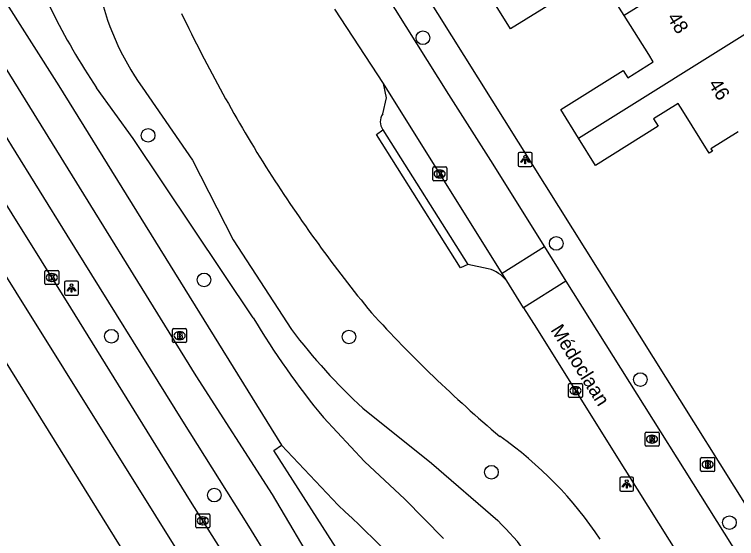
# Model space of a CAD drawing. Extents: x 157767 to 159171, y 387842 to 389425.
# Drawn here: x 158248.5 to 158300.1, y 388151.6 to 388189.1 of the extents above; entities that cross this region are included whole.
import ezdxf

# ---------------------------------------------------------------- set-up
doc = ezdxf.new("R2010")
doc.units = 0
for name, color, linetype in [('IMGEO_Berm_groen', 7, 'Continuous'), ('IMGEO_Boom', 7, 'Continuous'), ('IMGEO_Brandkraan', 7, 'Continuous'), ('IMGEO_Fietspad_gesloten', 7, 'Continuous'), ('IMGEO_Groenvoorziening', 7, 'Continuous'), ('IMGEO_Kolk', 7, 'Continuous'), ('IMGEO_Lichtpunt', 7, 'Continuous'), ('IMGEO_Openbare_ruimte_label', 7, 'Continuous'), ('IMGEO_Pand', 7, 'Continuous'), ('IMGEO_Pand_nummerreeks', 7, 'Continuous'), ('IMGEO_Parkeervlak_open', 7, 'Continuous'), ('IMGEO_Rijbaan_lokaal_open', 7, 'Continuous'), ('IMGEO_Rijbaan_regionaal_gesloten', 7, 'Continuous'), ('IMGEO_Rioolput', 7, 'Continuous'), ('IMGEO_Voetpad_open', 7, 'Continuous')]:
    doc.layers.add(name, color=color, linetype=linetype)

msp = doc.modelspace()

# ---------------------------------------------------------------- linework, layer by layer
at = {"layer": 'IMGEO_Berm_groen'}
for points in [[(158244.402, 388202.182), (158244.365, 388201.777), (158244.443, 388200.045), (158244.861, 388196.895), (158245.465, 388193.775), (158251.677, 388184.006), (158267.593, 388158.305)], [(158284.447, 388130.761), (158267.054, 388157.932), (158267.593, 388158.305)]]:
    msp.add_lwpolyline(points, dxfattribs=at)
at = {"layer": 'IMGEO_Boom'}
for centre in [(158277.706, 388187.446), (158258.06, 388180.466), (158287.244, 388172.736), (158262.06, 388170.132), (158255.442, 388166.105), (158272.425, 388166.05), (158293.255, 388163.001), (158282.61, 388156.379), (158262.795, 388154.749), (158299.627, 388152.775)]:
    msp.add_circle(centre, 0.489, dxfattribs=at)
at = {"layer": 'IMGEO_Brandkraan'}
for p, q in [((158259.813, 388165.72), (158259.813, 388166.572)), ((158259.888, 388166.646), (158260.74, 388166.646)), ((158260.301, 388166.426), (158260.326, 388166.426)), ((158260.814, 388166.572), (158260.814, 388165.72)), ((158260.74, 388165.646), (158259.888, 388165.646)), ((158260.324, 388165.866), (158260.299, 388165.866)), ((158297.643, 388157.432), (158298.495, 388157.432)), ((158297.568, 388156.506), (158297.568, 388157.358)), ((158298.056, 388157.212), (158298.081, 388157.212)), ((158298.569, 388157.358), (158298.569, 388156.506)), ((158298.495, 388156.432), (158297.643, 388156.432)), ((158298.079, 388156.652), (158298.054, 388156.652))]:
    msp.add_line(p, q, dxfattribs=at)
for points in [[(158259.813, 388165.72), (158259.813, 388166.572)], [(158259.888, 388166.646), (158260.74, 388166.646)], [(158260.161, 388166.346), (158260.161, 388165.946), (158260.374, 388165.946)], [(158260.392, 388166.346), (158260.161, 388166.346)], [(158260.34, 388166.265), (158260.286, 388166.265), (158260.286, 388166.189)], [(158260.286, 388166.189), (158260.339, 388166.189)], [(158260.814, 388166.572), (158260.814, 388165.72)], [(158260.74, 388165.646), (158259.888, 388165.646)], [(158260.348, 388166.113), (158260.286, 388166.113), (158260.286, 388166.032)], [(158260.286, 388166.032), (158260.348, 388166.032)], [(158297.643, 388157.432), (158298.495, 388157.432)], [(158297.568, 388156.506), (158297.568, 388157.358)], [(158297.916, 388157.132), (158297.916, 388156.732), (158298.129, 388156.732)], [(158298.147, 388157.132), (158297.916, 388157.132)], [(158298.095, 388157.051), (158298.041, 388157.051), (158298.041, 388156.975)], [(158298.041, 388156.975), (158298.094, 388156.975)], [(158298.103, 388156.899), (158298.041, 388156.899), (158298.041, 388156.818)], [(158298.569, 388157.358), (158298.569, 388156.506)], [(158298.495, 388156.432), (158297.643, 388156.432)], [(158298.041, 388156.818), (158298.103, 388156.818)]]:
    msp.add_lwpolyline(points, dxfattribs=at)
for centre, radius, start, end in [((158259.89, 388166.57), 0.0765, 91.552, 178.448), ((158259.89, 388166.57), 0.0765, 91.552, 178.448), ((158260.341, 388166.227), 0.0379, 267.8285, 90.9355), ((158260.396, 388166.201), 0.145, 59.4692, 91.5367), ((158260.421, 388166.248), 0.0922, 285.5137, 58.1501), ((158260.426, 388166.056), 0.105, 301.3115, 78.989), ((158260.738, 388166.57), 0.0765, 1.552, 88.448), ((158260.738, 388166.57), 0.0765, 1.552, 88.448), ((158259.89, 388165.722), 0.0765, 181.552, 268.448), ((158259.89, 388165.722), 0.0765, 181.552, 268.448), ((158260.349, 388166.072), 0.0404, 269.8759, 90.5077), ((158260.38, 388166.197), 0.251, 268.6676, 293.5347), ((158260.738, 388165.722), 0.0765, 271.552, 358.448), ((158260.738, 388165.722), 0.0765, 271.552, 358.448), ((158297.645, 388157.356), 0.0765, 91.552, 178.448), ((158297.645, 388157.356), 0.0765, 91.552, 178.448), ((158298.493, 388157.356), 0.0765, 1.552, 88.448), ((158298.493, 388157.356), 0.0765, 1.552, 88.448), ((158298.096, 388157.013), 0.0379, 267.8285, 90.9355), ((158298.104, 388156.858), 0.0404, 269.8759, 90.5077), ((158298.151, 388156.987), 0.145, 59.4692, 91.5367), ((158298.176, 388157.034), 0.0922, 285.5137, 58.1501), ((158298.181, 388156.842), 0.105, 301.3115, 78.989), ((158297.645, 388156.508), 0.0765, 181.552, 268.448), ((158297.645, 388156.508), 0.0765, 181.552, 268.448), ((158298.135, 388156.983), 0.251, 268.6676, 293.5347), ((158298.493, 388156.508), 0.0765, 271.552, 358.448), ((158298.493, 388156.508), 0.0765, 271.552, 358.448)]:
    msp.add_arc(centre, radius, start, end, dxfattribs=at)
for centre, major_axis, ratio, start_param, end_param in [((158260.3, 388166.146), (-0.387, 0.002), 0.722429, 4.712389, 7.853982), ((158260.325, 388166.146), (-0.39, 0.002), 0.717154, 1.570796, 4.712389), ((158298.055, 388156.932), (-0.387, 0.002), 0.722429, 4.712389, 7.853982), ((158298.08, 388156.932), (-0.39, 0.002), 0.717154, 1.570796, 4.712389)]:
    msp.add_ellipse(centre, major_axis=major_axis, ratio=ratio, start_param=start_param, end_param=end_param, dxfattribs=at)
at = {"layer": 'IMGEO_Fietspad_gesloten'}
for points in [[(158287.415, 388120.635), (158280.022, 388132.677), (158266.953, 388154.792), (158261.497, 388163.28), (158239.306, 388199.147)], [(158243.147, 388188.042), (158244.593, 388185.713), (158248.297, 388179.716), (158252.244, 388173.337), (158260.52, 388160.022), (158265.229, 388152.516), (158269.468, 388145.672), (158272.988, 388139.495), (158281.416, 388125.134), (158284.988, 388119.096)]]:
    msp.add_lwpolyline(points, dxfattribs=at)
at = {"layer": 'IMGEO_Groenvoorziening'}
for points in [[(158265.569, 388167.422), (158257.003, 388180.242), (158254.374, 388183.859)], [(158257.643, 388183.908), (158261.229, 388178.681), (158264.143, 388173.006), (158268.312, 388166.575)], [(158273.424, 388160.957), (158278.318, 388157.026), (158283.069, 388152.922)], [(158279.175, 388151.638), (158276.418, 388154.454), (158273.532, 388157.139), (158270.603, 388160.285)], [(158267.593, 388158.305), (158271.655, 388154.023)]]:
    msp.add_lwpolyline(points, dxfattribs=at)
for centre, radius, start, end in [((158298.159, 388212.967), 52.578, 199.6264, 213.6158), ((158273.15, 388194.958), 19.041, 191.7433, 215.4744), ((158359.524, 388236.545), 109.81, 205.54854, 212.29451), ((158354.767, 388234.113), 104.491, 212.56082, 219.40135), ((158346.864, 388234.233), 98.593, 222.37181, 229.78357), ((158318.172, 388199.181), 61.446, 211.12146, 219.27211), ((158302.871, 388192.887), 43.436, 217.284, 227.3162), ((158267.404, 388136.343), 27.58, 33.56, 55.045), ((158207.146, 388083.836), 95.329, 40.84348, 47.41356), ((158266.929, 388136.595), 22.958, 28.963, 45.3308)]:
    msp.add_arc(centre, radius, start, end, dxfattribs=at)
at = {"layer": 'IMGEO_Kolk'}
for p, q in [((158278.41, 388177.279), (158278.41, 388178.131)), ((158278.485, 388178.205), (158279.337, 388178.205)), ((158279.411, 388178.131), (158279.411, 388177.279)), ((158278.898, 388177.985), (158278.923, 388177.985)), ((158279.337, 388177.205), (158278.485, 388177.205)), ((158278.921, 388177.425), (158278.896, 388177.425)), ((158250.676, 388169.878), (158250.676, 388170.73)), ((158250.751, 388170.804), (158251.603, 388170.804)), ((158251.164, 388170.584), (158251.189, 388170.584)), ((158251.677, 388170.73), (158251.677, 388169.878)), ((158251.603, 388169.804), (158250.751, 388169.804)), ((158251.187, 388170.024), (158251.162, 388170.024)), ((158288.122, 388161.789), (158288.122, 388162.641)), ((158288.197, 388162.715), (158289.049, 388162.715)), ((158289.123, 388162.641), (158289.123, 388161.789)), ((158288.61, 388162.495), (158288.635, 388162.495)), ((158289.049, 388161.715), (158288.197, 388161.715)), ((158288.633, 388161.935), (158288.608, 388161.935)), ((158261.473, 388152.48), (158261.473, 388153.332)), ((158261.548, 388153.406), (158262.4, 388153.406)), ((158262.474, 388153.332), (158262.474, 388152.48)), ((158261.961, 388153.186), (158261.986, 388153.186)), ((158262.4, 388152.406), (158261.548, 388152.406)), ((158261.984, 388152.626), (158261.959, 388152.626))]:
    msp.add_line(p, q, dxfattribs=at)
for points in [[(158278.41, 388177.279), (158278.41, 388178.131)], [(158278.485, 388178.205), (158279.337, 388178.205)], [(158279.411, 388178.131), (158279.411, 388177.279)], [(158278.731, 388177.905), (158278.854, 388177.905), (158278.854, 388177.754), (158278.984, 388177.905), (158279.148, 388177.905), (158279.002, 388177.754), (158279.155, 388177.505), (158279.003, 388177.505), (158278.918, 388177.669), (158278.854, 388177.602), (158278.854, 388177.505), (158278.731, 388177.505), (158278.731, 388177.905)], [(158279.337, 388177.205), (158278.485, 388177.205)], [(158250.676, 388169.878), (158250.676, 388170.73)], [(158250.751, 388170.804), (158251.603, 388170.804)], [(158250.997, 388170.504), (158251.12, 388170.504), (158251.12, 388170.353), (158251.25, 388170.504), (158251.414, 388170.504), (158251.268, 388170.353), (158251.421, 388170.104), (158251.269, 388170.104), (158251.184, 388170.268), (158251.12, 388170.201), (158251.12, 388170.104), (158250.997, 388170.104), (158250.997, 388170.504)], [(158251.677, 388170.73), (158251.677, 388169.878)], [(158251.603, 388169.804), (158250.751, 388169.804)], [(158288.122, 388161.789), (158288.122, 388162.641)], [(158288.197, 388162.715), (158289.049, 388162.715)], [(158289.123, 388162.641), (158289.123, 388161.789)], [(158288.443, 388162.415), (158288.566, 388162.415), (158288.566, 388162.264), (158288.696, 388162.415), (158288.86, 388162.415), (158288.714, 388162.264), (158288.867, 388162.015), (158288.715, 388162.015), (158288.63, 388162.179), (158288.566, 388162.112), (158288.566, 388162.015), (158288.443, 388162.015), (158288.443, 388162.415)], [(158289.049, 388161.715), (158288.197, 388161.715)], [(158261.473, 388152.48), (158261.473, 388153.332)], [(158261.548, 388153.406), (158262.4, 388153.406)], [(158262.474, 388153.332), (158262.474, 388152.48)], [(158261.794, 388153.106), (158261.917, 388153.106), (158261.917, 388152.955), (158262.047, 388153.106), (158262.211, 388153.106), (158262.065, 388152.955), (158262.218, 388152.706), (158262.066, 388152.706), (158261.981, 388152.87), (158261.917, 388152.803), (158261.917, 388152.706), (158261.794, 388152.706), (158261.794, 388153.106)], [(158262.4, 388152.406), (158261.548, 388152.406)]]:
    msp.add_lwpolyline(points, dxfattribs=at)
for centre, start, end in [((158278.487, 388178.129), 91.552, 178.448), ((158278.487, 388178.129), 91.552, 178.448), ((158279.335, 388178.129), 1.552, 88.448), ((158279.335, 388178.129), 1.552, 88.448), ((158278.487, 388177.281), 181.552, 268.448), ((158278.487, 388177.281), 181.552, 268.448), ((158279.335, 388177.281), 271.552, 358.448), ((158279.335, 388177.281), 271.552, 358.448), ((158250.753, 388170.728), 91.552, 178.448), ((158250.753, 388170.728), 91.552, 178.448), ((158251.601, 388170.728), 1.552, 88.448), ((158251.601, 388170.728), 1.552, 88.448), ((158250.753, 388169.88), 181.552, 268.448), ((158250.753, 388169.88), 181.552, 268.448), ((158251.601, 388169.88), 271.552, 358.448), ((158251.601, 388169.88), 271.552, 358.448), ((158288.199, 388162.639), 91.552, 178.448), ((158288.199, 388162.639), 91.552, 178.448), ((158289.047, 388162.639), 1.552, 88.448), ((158289.047, 388162.639), 1.552, 88.448), ((158288.199, 388161.791), 181.552, 268.448), ((158288.199, 388161.791), 181.552, 268.448), ((158289.047, 388161.791), 271.552, 358.448), ((158289.047, 388161.791), 271.552, 358.448), ((158261.55, 388153.33), 91.552, 178.448), ((158261.55, 388153.33), 91.552, 178.448), ((158262.398, 388153.33), 1.552, 88.448), ((158262.398, 388153.33), 1.552, 88.448), ((158261.55, 388152.482), 181.552, 268.448), ((158261.55, 388152.482), 181.552, 268.448), ((158262.398, 388152.482), 271.552, 358.448), ((158262.398, 388152.482), 271.552, 358.448)]:
    msp.add_arc(centre, 0.0765, start, end, dxfattribs=at)
for centre, major_axis, ratio, start_param, end_param in [((158278.897, 388177.705), (-0.387, 0.002), 0.722429, 4.712389, 7.853982), ((158278.922, 388177.705), (-0.39, 0.002), 0.717154, 1.570796, 4.712389), ((158251.163, 388170.304), (-0.387, 0.002), 0.722429, 4.712389, 7.853982), ((158251.188, 388170.304), (-0.39, 0.002), 0.717154, 1.570796, 4.712389), ((158288.609, 388162.215), (-0.387, 0.002), 0.722429, 4.712389, 7.853982), ((158288.634, 388162.215), (-0.39, 0.002), 0.717154, 1.570796, 4.712389), ((158261.96, 388152.906), (-0.387, 0.002), 0.722429, 4.712389, 7.853982), ((158261.985, 388152.906), (-0.39, 0.002), 0.717154, 1.570796, 4.712389)]:
    msp.add_ellipse(centre, major_axis=major_axis, ratio=ratio, start_param=start_param, end_param=end_param, dxfattribs=at)
at = {"layer": 'IMGEO_Lichtpunt'}
for p, q in [((158284.521, 388179.141), (158284.521, 388178.334)), ((158284.521, 388179.141), (158284.521, 388178.334)), ((158285.423, 388179.236), (158284.615, 388179.236)), ((158285.423, 388179.236), (158284.615, 388179.236)), ((158285.517, 388178.334), (158285.517, 388179.141)), ((158285.517, 388178.334), (158285.517, 388179.141)), ((158284.615, 388178.24), (158285.423, 388178.24)), ((158284.615, 388178.24), (158285.423, 388178.24)), ((158252.081, 388169.951), (158252.081, 388169.144)), ((158252.081, 388169.951), (158252.081, 388169.144)), ((158252.983, 388170.046), (158252.175, 388170.046)), ((158252.983, 388170.046), (158252.175, 388170.046)), ((158253.077, 388169.144), (158253.077, 388169.951)), ((158253.077, 388169.144), (158253.077, 388169.951)), ((158252.175, 388169.05), (158252.983, 388169.05)), ((158252.175, 388169.05), (158252.983, 388169.05)), ((158291.78, 388155.935), (158291.78, 388155.128)), ((158291.78, 388155.935), (158291.78, 388155.128)), ((158292.682, 388156.03), (158291.874, 388156.03)), ((158292.682, 388156.03), (158291.874, 388156.03)), ((158292.776, 388155.128), (158292.776, 388155.935)), ((158292.776, 388155.128), (158292.776, 388155.935)), ((158291.874, 388155.034), (158292.682, 388155.034)), ((158291.874, 388155.034), (158292.682, 388155.034))]:
    msp.add_line(p, q, dxfattribs=at)
for points in [[(158284.895, 388178.805), (158284.934, 388178.777), (158284.746, 388178.515), (158284.708, 388178.542), (158284.895, 388178.805)], [(158284.997, 388178.757), (158285.044, 388178.757), (158285.044, 388178.435), (158284.997, 388178.435), (158284.997, 388178.757)], [(158285.107, 388178.777), (158285.145, 388178.804), (158285.332, 388178.542), (158285.293, 388178.514), (158285.107, 388178.777)], [(158252.455, 388169.615), (158252.494, 388169.587), (158252.306, 388169.325), (158252.268, 388169.352), (158252.455, 388169.615)], [(158252.557, 388169.567), (158252.604, 388169.567), (158252.604, 388169.245), (158252.557, 388169.245), (158252.557, 388169.567)], [(158252.667, 388169.587), (158252.705, 388169.614), (158252.892, 388169.352), (158252.853, 388169.324), (158252.667, 388169.587)], [(158292.154, 388155.599), (158292.193, 388155.571), (158292.005, 388155.309), (158291.967, 388155.336), (158292.154, 388155.599)], [(158292.256, 388155.551), (158292.303, 388155.551), (158292.303, 388155.229), (158292.256, 388155.229), (158292.256, 388155.551)], [(158292.366, 388155.571), (158292.404, 388155.598), (158292.591, 388155.336), (158292.552, 388155.308), (158292.366, 388155.571)]]:
    msp.add_lwpolyline(points, dxfattribs=at)
for centre in [(158285.02, 388178.939), (158252.58, 388169.749), (158292.279, 388155.733)]:
    msp.add_circle(centre, 0.0994, dxfattribs=at)
for centre, start, end in [((158284.615, 388179.141), 90, 180), ((158284.615, 388179.141), 90, 180), ((158285.423, 388179.141), 0, 90), ((158285.423, 388179.141), 0, 90), ((158284.615, 388178.334), 180, 270), ((158284.615, 388178.334), 180, 270), ((158285.423, 388178.334), 270, 0), ((158285.423, 388178.334), 270, 360), ((158252.175, 388169.951), 90, 180), ((158252.175, 388169.951), 90, 180), ((158252.983, 388169.951), 0, 90), ((158252.983, 388169.951), 0, 90), ((158252.175, 388169.144), 180, 270), ((158252.175, 388169.144), 180, 270), ((158252.983, 388169.144), 270, 0), ((158252.983, 388169.144), 270, 360), ((158291.874, 388155.935), 90, 180), ((158291.874, 388155.935), 90, 180), ((158292.682, 388155.935), 0, 90), ((158292.682, 388155.935), 0, 90), ((158291.874, 388155.128), 180, 270), ((158291.874, 388155.128), 180, 270), ((158292.682, 388155.128), 270, 0), ((158292.682, 388155.128), 270, 360)]:
    msp.add_arc(centre, 0.0946, start, end, dxfattribs=at)
at = {"layer": 'IMGEO_Pand'}
for points in [[(158301.921, 388195.173), (158299.421, 388193.609), (158292.107, 388189.027)], [(158292.107, 388189.027), (158290.245, 388192.002), (158289.916, 388192.527), (158288.121, 388191.404), (158288.449, 388190.878), (158283.973, 388188.076), (158282.82, 388189.919)], [(158288.839, 388180.263), (158287.562, 388182.304), (158292.038, 388185.106), (158292.367, 388184.581), (158294.18, 388185.715), (158293.851, 388186.24), (158292.107, 388189.027)], [(158288.839, 388180.263), (158302.443, 388188.781)], [(158300.261, 388180.726), (158298.305, 388179.507), (158298.412, 388179.335), (158298.183, 388179.192), (158296.29, 388182.216), (158295.961, 388182.741), (158294.206, 388181.643), (158294.534, 388181.117), (158290.058, 388178.315), (158288.839, 388180.263)]]:
    msp.add_lwpolyline(points, dxfattribs=at)
at = {"layer": 'IMGEO_Parkeervlak_open'}
for points in [[(158274.838, 388182.003), (158275.115, 388183.141), (158274.891, 388184.181)], [(158282.387, 388170.924), (158280.91, 388171.243)]]:
    msp.add_lwpolyline(points, dxfattribs=at)
for centre, radius, start, end in [((158275.635, 388181.445), 0.973, 144.9972, 216.1163), ((158281.776, 388168.552), 2.449, 37.9961, 75.551)]:
    msp.add_arc(centre, radius, start, end, dxfattribs=at)
at = {"layer": 'IMGEO_Rijbaan_lokaal_open'}
for points in [[(158260.026, 388214.59), (158264.751, 388206.972), (158270.502, 388197.809), (158279.535, 388183.398), (158282.532, 388178.667), (158286.404, 388172.495)], [(158274.891, 388184.181), (158271.419, 388189.486)], [(158283.372, 388170.593), (158274.891, 388184.181)], [(158286.404, 388172.495), (158283.372, 388170.593)], [(158286.404, 388172.495), (158287.94, 388170.047)], [(158283.706, 388170.06), (158283.372, 388170.593)], [(158284.907, 388168.143), (158283.706, 388170.06)], [(158287.94, 388170.047), (158284.907, 388168.143)], [(158287.94, 388170.047), (158302.626, 388146.635), (158317.762, 388122.399), (158332.4, 388098.911)], [(158284.907, 388168.143), (158285.832, 388166.68), (158291.392, 388157.785), (158300.132, 388143.843)]]:
    msp.add_lwpolyline(points, dxfattribs=at)
at = {"layer": 'IMGEO_Rijbaan_regionaal_gesloten'}
for points in [[(158289.422, 388105.178), (158287.382, 388107.215), (158278.58, 388121.287), (158245.322, 388174.532), (158239.393, 388184.08), (158231.708, 388196.396), (158230.649, 388198.051)], [(158452.803, 387845.02), (158451.525, 387846.948), (158442.147, 387860.938), (158426.868, 387883.332), (158408.412, 387910.456), (158399.457, 387923.695), (158386.757, 387942.891), (158379.772, 387953.65), (158360.952, 387983.276), (158344.038, 388010.284), (158333.452, 388027.227), (158314.654, 388057.246), (158299.748, 388081.131), (158276.299, 388118.666), (158263.511, 388139.131), (158246.505, 388166.455), (158235.872, 388183.535), (158227.894, 388196.396)], [(158289.422, 388105.178), (158285.334, 388111.689), (158285.525, 388111.847), (158282.429, 388117.253), (158275.111, 388130.309), (158266.321, 388146.032), (158261.085, 388154.309), (158252.533, 388168.142), (158246.212, 388178.215)]]:
    msp.add_lwpolyline(points, dxfattribs=at)
at = {"layer": 'IMGEO_Rioolput'}
for p, q in [((158293.591, 388158.321), (158293.591, 388159.173)), ((158293.666, 388159.247), (158294.518, 388159.247)), ((158294.079, 388159.027), (158294.104, 388159.027)), ((158294.592, 388159.173), (158294.592, 388158.321)), ((158294.102, 388158.467), (158294.077, 388158.467)), ((158294.518, 388158.247), (158293.666, 388158.247))]:
    msp.add_line(p, q, dxfattribs=at)
for points in [[(158293.591, 388158.321), (158293.591, 388159.173)], [(158293.666, 388159.247), (158294.518, 388159.247)], [(158294.18, 388158.945), (158293.928, 388158.947), (158293.928, 388158.547)], [(158294.592, 388159.173), (158294.592, 388158.321)], [(158293.928, 388158.547), (158294.052, 388158.547), (158294.052, 388158.709), (158294.063, 388158.709)], [(158294.106, 388158.866), (158294.052, 388158.866), (158294.052, 388158.785)], [(158294.052, 388158.785), (158294.104, 388158.785)], [(158294.11, 388158.68), (158294.181, 388158.547), (158294.321, 388158.547), (158294.256, 388158.673)], [(158294.518, 388158.247), (158293.666, 388158.247)]]:
    msp.add_lwpolyline(points, dxfattribs=at)
for centre, radius, start, end in [((158293.668, 388159.171), 0.0765, 91.552, 178.448), ((158293.668, 388159.171), 0.0765, 91.552, 178.448), ((158294.179, 388158.835), 0.109, 350.3612, 89.416), ((158294.516, 388159.171), 0.0765, 1.552, 88.448), ((158294.516, 388159.171), 0.0765, 1.552, 88.448), ((158294.062, 388158.656), 0.0533, 26.0293, 88.6989), ((158294.088, 388158.974), 0.19, 274.7715, 282.9687), ((158294.112, 388158.77), 0.0964, 77.0061, 93.1865), ((158294.126, 388158.827), 0.0378, 276.6634, 79.6772), ((158294.177, 388158.835), 0.112, 277.5842, 350.9817), ((158294.161, 388158.62), 0.108, 29.5134, 73.7905), ((158293.668, 388158.323), 0.0765, 181.552, 268.448), ((158293.668, 388158.323), 0.0765, 181.552, 268.448), ((158294.516, 388158.323), 0.0765, 271.552, 358.448), ((158294.516, 388158.323), 0.0765, 271.552, 358.448)]:
    msp.add_arc(centre, radius, start, end, dxfattribs=at)
for centre, major_axis, ratio, start_param, end_param in [((158294.078, 388158.747), (-0.387, 0.002), 0.722429, 4.712389, 7.853982), ((158294.103, 388158.747), (-0.39, 0.002), 0.717154, 1.570796, 4.712389)]:
    msp.add_ellipse(centre, major_axis=major_axis, ratio=ratio, start_param=start_param, end_param=end_param, dxfattribs=at)
at = {"layer": 'IMGEO_Voetpad_open'}
for points in [[(158261.457, 388216.805), (158334.556, 388100.192)], [(158280.91, 388171.243), (158280.389, 388170.986), (158274.38, 388180.527), (158274.849, 388180.871)], [(158274.849, 388180.871), (158280.91, 388171.243)]]:
    msp.add_lwpolyline(points, dxfattribs=at)

# ---------------------------------------------------------------- texts
at = {"layer": 'IMGEO_Openbare_ruimte_label'}
msp.add_text('Médoclaan', height=1, rotation=302.0539, dxfattribs=at).set_placement((158286.806, 388166.555))
at = {"layer": 'IMGEO_Pand_nummerreeks'}
for s, p in [('48', (158295.129, 388188.889)), ('46', (158298.083, 388184.13))]:
    msp.add_text(s, height=1, rotation=301.8161, dxfattribs=at).set_placement(p)

doc.saveas('drawing.dxf')
